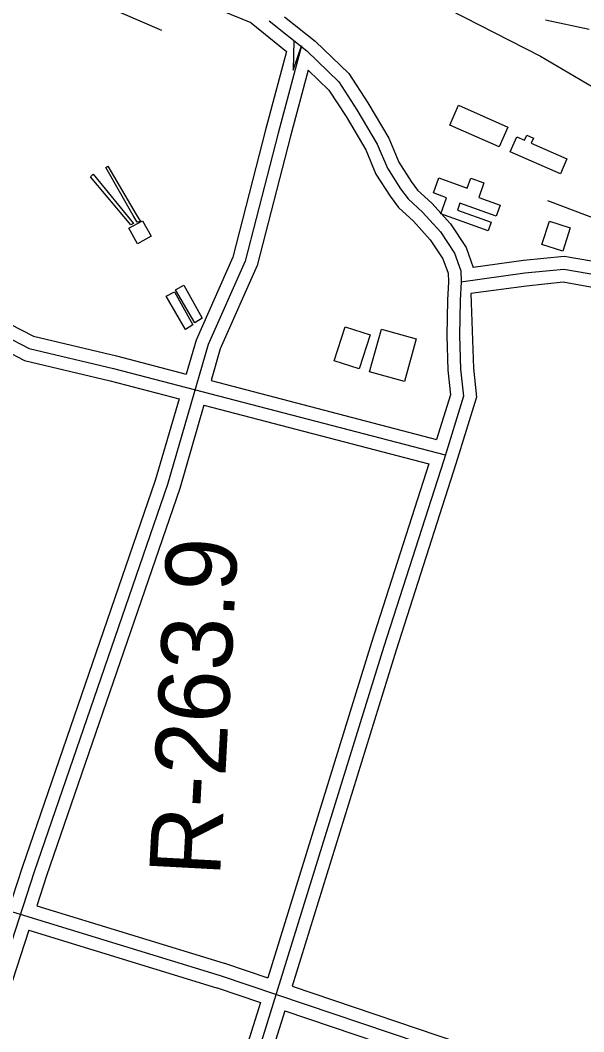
# Model space of a CAD drawing. Extents: x 3245246 to 3283090, y 806824 to 832173.
# Drawn here: x 3264341 to 3264999, y 824378 to 825560 of the extents above; entities that cross this region are included whole.
import ezdxf

# ---------------------------------------------------------------- set-up
doc = ezdxf.new("R2010")
doc.units = 0
for name, color, linetype in [('V-BLDG-OTLN', 7, 'Continuous'), ('V-DOMW-TANK', 7, 'Continuous'), ('V-RIVR-RANG-IDEN', 7, 'Continuous'), ('V-ROAD-CNTR', 7, 'Continuous'), ('V-SITE-STRC', 7, 'Continuous'), ('V-TOPO-SHOR', 7, 'Continuous')]:
    doc.layers.add(name, color=color, linetype=linetype)

msp = doc.modelspace()

# ---------------------------------------------------------------- linework, layer by layer
at = {"layer": 'V-BLDG-OTLN'}
for points in [[(3264842.7, 825437.4), (3264852.9, 825460.7), (3264910.8, 825435.1), (3264900.6, 825411.9)], [(3264913.5, 825406.3), (3264921.1, 825423.7), (3264930.2, 825419.7), (3264932.9, 825425.8), (3264940.6, 825422.4), (3264937.9, 825416.4), (3264979.6, 825398.2), (3264972, 825380.7)], [(3264830, 825375.7), (3264863.2, 825363.8), (3264867.4, 825375.4), (3264882.8, 825369.9), (3264876.7, 825353), (3264901.7, 825344), (3264897, 825331.1), (3264854.6, 825346.3), (3264851.7, 825338.1), (3264891.3, 825323.9), (3264887.6, 825313.8), (3264832.3, 825333.6), (3264839.1, 825352.6), (3264823.7, 825358.2)], [(3264478.1, 825298.9), (3264468, 825316.9), (3264484, 825325.8), (3264494.1, 825307.8)], [(3264950.5, 825298), (3264959.2, 825325.2), (3264983.5, 825317.5), (3264974.9, 825290.2)], [(3264720.5, 825201.8), (3264749.8, 825192.5), (3264737.1, 825152.5), (3264707.8, 825161.9)], [(3264749.2, 825149.3), (3264763, 825199.1), (3264803.6, 825187.9), (3264789.8, 825138)]]:
    msp.add_lwpolyline(points, close=True, dxfattribs=at)
at = {"layer": 'V-DOMW-TANK'}
for points in [[(3264522.3, 825245.1), (3264532.2, 825250.3), (3264553.6, 825211.8), (3264544.9, 825206.3)], [(3264511.4, 825237.4), (3264521.3, 825242.6), (3264542.7, 825204.2), (3264534, 825198.6)]]:
    msp.add_lwpolyline(points, close=True, dxfattribs=at)
at = {"layer": 'V-ROAD-CNTR'}
for points in [[(3264610.6, 825556.9), (3263839.3, 825871.2)], [(3264649.6, 825564.2), (3264685.6, 825535.4), (3264725, 825497.8), (3264747.2, 825463.4), (3264771.6, 825422.1), (3264783.2, 825394), (3264797.6, 825371.7), (3264805.3, 825361.3), (3264821.7, 825346.4), (3264843.7, 825322), (3264861.8, 825294.6), (3264870.3, 825271.2)], [(3264631.8, 825559.2), (3264675.7, 825524.1), (3264713.3, 825488.1), (3264734.4, 825455.5), (3264758.1, 825415.4), (3264769.9, 825387), (3264785.3, 825363.2), (3264794.1, 825351.2), (3264811.1, 825335.8), (3264831.8, 825312.8), (3264848.3, 825287.8), (3264855.7, 825267.3), (3264856.3, 825254.4), (3264855.1, 825232.4), (3264854.2, 825191.8), (3264855.5, 825152.2), (3264858.9, 825120.9), (3264835.7, 825046.1), (3264765.7, 824828.2), (3264612.5, 824332.9), (3264466, 823866.7)], [(3264610.6, 825556.9), (3264652.1, 825523.7)], [(3264954.8, 825560.6), (3265005.8, 825549.6)], [(3264660.6, 825536.2), (3264660, 825501.8), (3264669.4, 825530.2), (3264642.2, 825428.2), (3264603.6, 825278.4), (3264560.6, 825181.2), (3264513, 825017.4), (3264357.4, 824565), (3264215.9, 824129.4), (3264153.4, 823939.5)], [(3264652.1, 825523.7), (3264627.7, 825432), (3264589.4, 825283.3), (3264546.5, 825186.3), (3264534.9, 825146.5)], [(3264677.3, 825501.8), (3264656.7, 825424.4), (3264617.8, 825273.4), (3264574.7, 825176), (3264564, 825139)], [(3264677.3, 825501.8), (3264701.7, 825478.5), (3264721.6, 825447.6), (3264744.7, 825408.7), (3264756.5, 825380), (3264773, 825354.6), (3264782.9, 825341.1), (3264800.4, 825325.2), (3264819.9, 825303.6), (3264834.8, 825281.1), (3264840.8, 825264.3), (3264841.3, 825254.5), (3264840.2, 825232.9), (3264839.2, 825191.7), (3264840.6, 825151.2), (3264843.6, 825122.4), (3264827.4, 825070.2)], [(3264119.7, 825311.8), (3264222.5, 825262.8), (3264301.3, 825220.4), (3264328.6, 825205.2), (3264356.5, 825190.8), (3264453.4, 825167.8), (3264534.9, 825146.5)], [(3264113.2, 825298.3), (3264215.7, 825249.5), (3264294.1, 825207.2), (3264321.6, 825191.9), (3264351.3, 825176.6), (3264449.8, 825153.2), (3264837.6, 825052.1)], [(3264106.8, 825284.8), (3264208.9, 825236.1), (3264286.9, 825194), (3264314.5, 825178.7), (3264346, 825162.4), (3264446.1, 825138.7), (3264526.5, 825117.7)], [(3265993.2, 824650.8), (3265820.6, 824782.8), (3265563.5, 824961), (3265262.5, 825170.8), (3265177.8, 825224.7), (3265116.4, 825253.3), (3265072.7, 825265.9), (3265040.8, 825272.3), (3265008.4, 825278.4), (3264976.4, 825284.1), (3264928.9, 825279.2), (3264870.3, 825271.2)], [(3265984.1, 824638.8), (3265811.8, 824770.6), (3265554.9, 824948.7), (3265254.2, 825158.3), (3265170.5, 825211.5), (3265111.1, 825239.2), (3265069.1, 825251.3), (3265037.9, 825257.6), (3265005.7, 825263.6), (3264975.9, 825268.9), (3264930.7, 825264.3), (3264855.6, 825254)], [(3265974.9, 824626.9), (3265803, 824758.5), (3265546.4, 824936.4), (3265245.8, 825145.8), (3265163.3, 825198.3), (3265105.9, 825225.1), (3265065.6, 825236.8), (3265035.1, 825242.9), (3265003, 825248.9), (3264975.3, 825253.8), (3264932.5, 825249.4), (3264867.6, 825240.5)], [(3264867.6, 825240.5), (3264870.5, 825153.3), (3264874.1, 825119.4), (3264850, 825041.5), (3264780, 824823.7), (3264658.6, 824431.2)], [(3264564, 825139), (3264827.4, 825070.2)], [(3264526.5, 825117.7), (3264498.7, 825022), (3264343.1, 824569.7), (3264331.5, 824533.9)], [(3264555.6, 825110.1), (3264527.3, 825012.9), (3264371.6, 824560.2), (3264360.2, 824525.1)], [(3264555.6, 825110.1), (3264818.5, 825041.6)], [(3264818.5, 825041.6), (3264751.4, 824832.7), (3264630.1, 824440.8)], [(3262463.4, 824864.6), (3262692.4, 824834.6), (3263114.4, 824776.5), (3263520.3, 824711.3), (3263828.2, 824661.4), (3263963.1, 824627.7), (3264281.9, 824533.4), (3264574.7, 824443.7)], [(3264360.2, 824525.1), (3264579.1, 824458)], [(3264350.9, 824496.5), (3264230.1, 824124.7), (3264172.6, 823950)], [(3264350.9, 824496.5), (3264570.3, 824429.3)], [(3264579.5, 824457.9), (3264630.1, 824440.8)], [(3264574.7, 824443.7), (3264872.5, 824343), (3265338.4, 824196.1), (3265937.4, 824008.2)], [(3264569.9, 824429.5), (3264621.6, 824412)], [(3264658.6, 824431.2), (3264877.2, 824357.3), (3265342.9, 824210.5), (3265941.9, 824022.5)], [(3264621.6, 824412), (3264455.8, 823884.4)], [(3264650, 824402.4), (3264485.1, 823877.6)], [(3264650, 824402.4), (3264867.9, 824328.8), (3265333.9, 824181.8), (3265932.9, 823993.9)]]:
    msp.add_lwpolyline(points, dxfattribs=at)
at = {"layer": 'V-SITE-STRC'}
for points in [[(3264477.7, 825324), (3264472.9, 825331.8), (3264440.9, 825388), (3264443.5, 825389.6), (3264476.6, 825333), (3264481.3, 825324.8), (3264477.7, 825324)], [(3264470, 825320.8), (3264423.1, 825377.2), (3264426.2, 825380), (3264473.2, 825322.5), (3264470, 825320.8)]]:
    msp.add_lwpolyline(points, dxfattribs=at)
at = {"layer": 'V-TOPO-SHOR'}
for points in [[(3264146, 825683.3), (3264189.4, 825665.9), (3264254.5, 825657.2), (3264506.1, 825548.6)], [(3264688.4, 825622.3), (3264753.5, 825596.2), (3264805.6, 825591.8), (3264948.8, 825518), (3265074.6, 825444.2), (3265226.4, 825357.3), (3265751.3, 824983.9), (3266055, 824779.8), (3266206.8, 824679.9), (3266241.5, 824645.2), (3266289.2, 824614.8), (3266302.2, 824593.1), (3266306.6, 824562.7), (3266284.9, 824523.7), (3266280.5, 824476), (3266271.8, 824432.6), (3266250.1, 824397.9), (3266224, 824345.8), (3266206.6, 824267.7), (3266206.6, 824241.7), (3266202.3, 824211.3)], [(3266163.4, 824554.1), (3265464.9, 825066.5), (3265196, 825235.8), (3265061.5, 825309.7), (3264957.4, 825348.8)]]:
    msp.add_lwpolyline(points, dxfattribs=at)

# ---------------------------------------------------------------- texts
at = {"layer": 'V-RIVR-RANG-IDEN'}
msp.add_text('R-263.9', height=83, rotation=86.9395, dxfattribs=at).set_placement((3264574.3, 824558.4))

doc.saveas('drawing.dxf')
